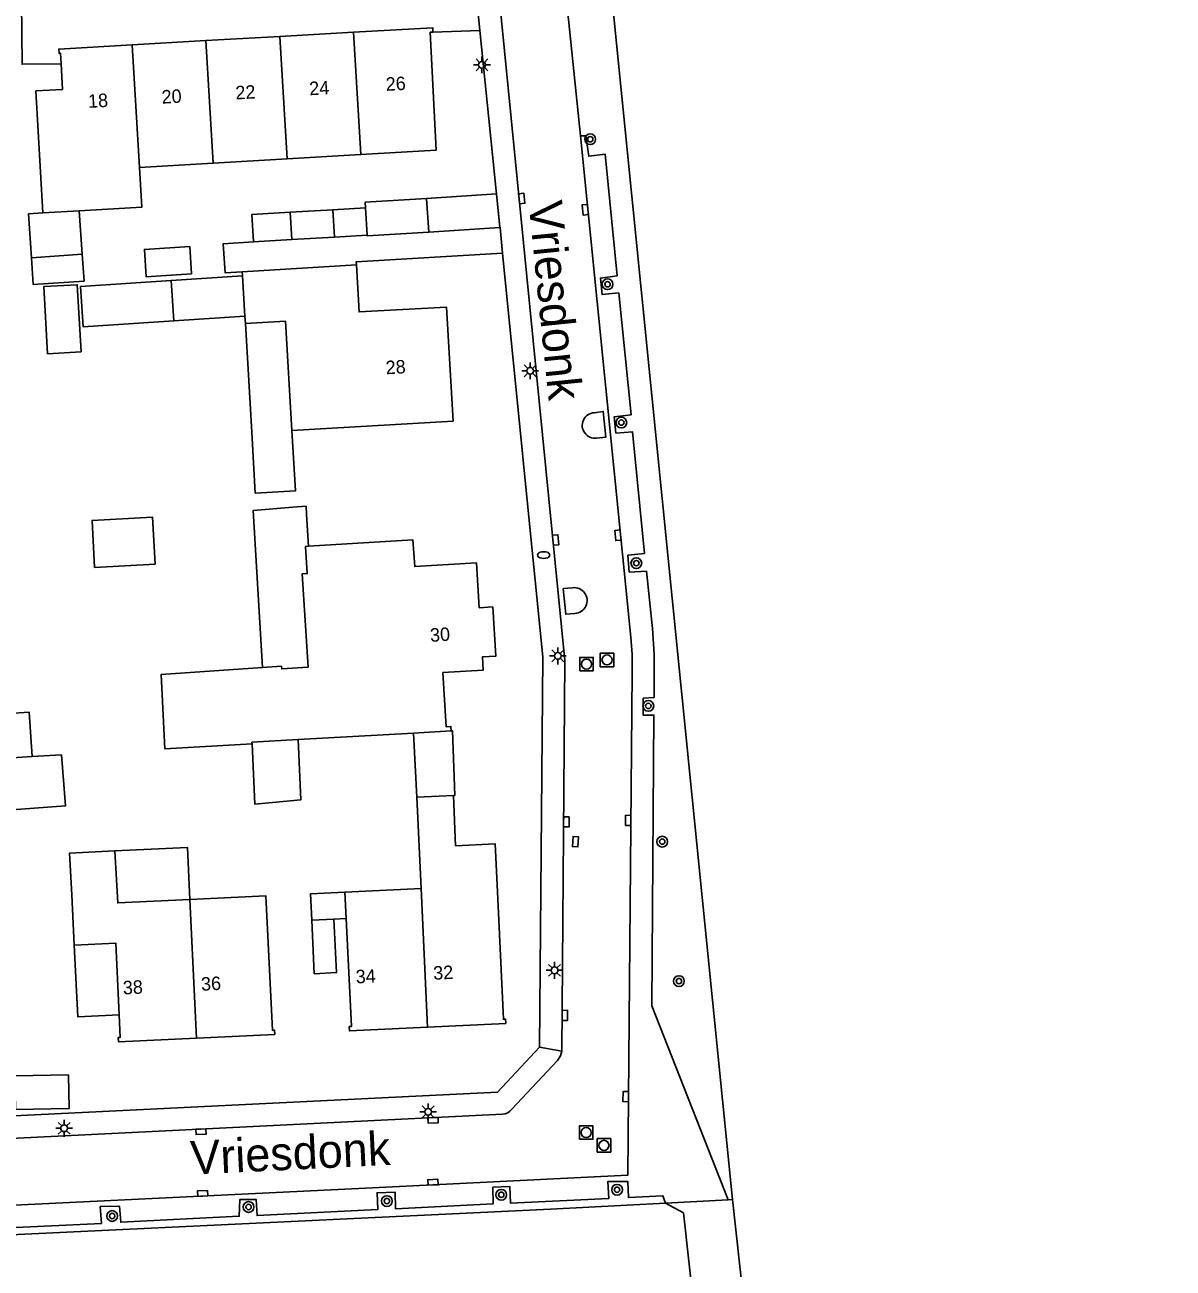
# Model space of a CAD drawing. Extents: x 140000 to 143000, y 403500 to 406000.
# Drawn here: x 140720.3 to 140805.7, y 403899.8 to 403992.2 of the extents above; entities that cross this region are included whole.
import ezdxf

# ---------------------------------------------------------------- set-up
doc = ezdxf.new("R2010")
doc.units = 0
for name, color, linetype in [('gg-afsc-erfafscheiding', 7, 'Continuous'), ('gg-afsc-hekwerk', 7, 'Continuous'), ('gg-anno-huisnummerreeks BGT', 7, 'Continuous'), ('gg-anno-openbare ruimte label', 7, 'Continuous'), ('gg-bbg-bijgebouw', 7, 'Continuous'), ('gg-bbg-gedigitaliseerde bebouwing', 7, 'Continuous'), ('gg-bbg-gedigitaliseerde bijgebouw', 7, 'Continuous'), ('gg-bbg-hoofdgebouw', 7, 'Continuous'), ('gg-bbg-luifel en loopbrug', 7, 'Continuous'), ('gg-bbg-overig bouwwerk', 7, 'Continuous'), ('gg-bbg-tussenscheiding', 7, 'Continuous'), ('gg-knt-bronhoudergrens', 7, 'Continuous'), ('gg-knt-verharding', 7, 'Continuous'), ('gg-knt-verharding nz', 7, 'Continuous'), ('gt-grn-weggrens', 7, 'Continuous'), ('gt-symb-boom', 7, 'Continuous'), ('gt-symb-brandkraan', 7, 'Continuous'), ('gt-symb-kolk', 7, 'Continuous'), ('gt-symb-lichtmast', 7, 'Continuous'), ('gt-symb-rioolschacht', 7, 'Continuous')]:
    doc.layers.add(name, color=color, linetype=linetype)

# ---------------------------------------------------------------- blocks, each defined once
blk = doc.blocks.new('gt0-LMAST')
at = {"layer": 'gt-symb-lichtmast'}
for p, q in [((-0.182, 0.173), (-0.447, 0.438)), ((-0.005, 0.246), (-0.005, 0.621)), ((0.172, 0.173), (0.437, 0.438)), ((-0.255, -0.004), (-0.63, -0.004)), ((-0.182, -0.181), (-0.447, -0.446)), ((-0.005, -0.254), (-0.005, -0.629)), ((0.437, -0.446), (0.172, -0.181)), ((0.245, -0.004), (0.62, -0.004))]:
    blk.add_line(p, q, dxfattribs=at)
blk.add_circle((-0.005, -0.004), 0.25, dxfattribs=at)
blk = doc.blocks.new('gt0-KOLK')
at = {"layer": 'gt-symb-kolk'}
blk.add_lwpolyline([(0, 0), (0.375, 0), (0.375, 0.4), (-0.375, 0.4), (-0.375, 0), (0, 0)], dxfattribs=at)
blk = doc.blocks.new('gt0-BOOM')
at = {"layer": 'gt-symb-boom'}
for radius in [0.4, 0.2]:
    blk.add_circle((0, 0), radius, dxfattribs=at)
blk = doc.blocks.new('gt0-RS')
at = {"layer": 'gt-symb-rioolschacht'}
blk.add_lwpolyline([(-0.5, -0.5), (0.5, -0.5), (0.5, 0.5), (-0.5, 0.5)], close=True, dxfattribs=at)
blk.add_circle((0, 0), 0.375, dxfattribs=at)
blk = doc.blocks.new('gt0-BR')
at = {"layer": 'gt-symb-brandkraan'}
for centre, radius, start, end in [((-0.244, 0), 0.206, 107.56694, 252.43307), ((0.599, -2.664), 3, 106.89205, 107.56694), ((0, -0.691), 0.938, 73.10799, 106.89205), ((-0.599, -2.664), 3, 72.43309, 73.10799), ((0.244, 0), 0.206, 287.56695, 72.43309), ((0.599, 2.664), 3, 252.43307, 253.10797), ((0, 0.691), 0.938, 253.10797, 286.89206), ((-0.599, 2.664), 3, 286.89206, 287.56695)]:
    blk.add_arc(centre, radius, start, end, dxfattribs=at)

msp = doc.modelspace()

# ---------------------------------------------------------------- linework, layer by layer
at = {"layer": 'gg-afsc-erfafscheiding'}
for p, q in [((140754.146, 403991.809), (140750.649, 403991.693)), ((140754.146, 403991.809), (140755.636, 403977.202)), ((140755.642, 403977.145), (140755.617, 403977.143))]:
    msp.add_line(p, q, dxfattribs=at)
for points in [[(140720.042, 403993.941), (140720.089, 403989.294), (140722.989, 403989.327)], [(140737.312, 403976.082), (140735.057, 403975.947), (140735.186, 403973.786), (140736.468, 403973.863)], [(140755.831, 403975.252), (140744.947, 403974.602), (140744.961, 403974.37)]]:
    msp.add_lwpolyline(points, dxfattribs=at)
at = {"layer": 'gg-afsc-hekwerk'}
for p, q in [((140772.923, 403904.844), (140763.128, 404002.487)), ((140759.387, 403904.142), (140767.953, 403904.586)), ((140767.953, 403904.586), (140772.616, 403904.828)), ((140772.616, 403904.828), (140772.923, 403904.844)), ((140704.351, 403901.52), (140759.387, 403904.142))]:
    msp.add_line(p, q, dxfattribs=at)
at = {"layer": 'gg-bbg-bijgebouw'}
for p, q in [((140745.627, 403978.616), (140745.748, 403976.58)), ((140750.181, 403979.32), (140750.339, 403976.811)), ((140740.042, 403978.287), (140743.212, 403978.474)), ((140743.332, 403976.437), (140743.212, 403978.474)), ((140740.164, 403976.251), (140737.312, 403976.082)), ((140740.164, 403976.251), (140743.332, 403976.437)), ((140731.185, 403973.21), (140731.385, 403970.208)), ((140743.289, 403925.704), (140741.637, 403925.626))]:
    msp.add_line(p, q, dxfattribs=at)
for points in [[(140750.181, 403979.32), (140745.602, 403979.032), (140745.627, 403978.616)], [(140737.312, 403976.082), (140737.192, 403978.119), (140740.042, 403978.287)], [(140745.748, 403976.58), (140745.75, 403976.541), (140750.339, 403976.811)], [(140732.568, 403975.737), (140729.19, 403975.529), (140729.313, 403973.493), (140732.693, 403973.701), (140732.568, 403975.737)], [(140731.185, 403973.21), (140724.448, 403972.761), (140724.648, 403969.759), (140731.385, 403970.208)], [(140724.488, 403967.908), (140721.992, 403967.764), (140721.704, 403972.764), (140724.2, 403972.899), (140724.488, 403967.908)], [(140740.615, 403939.079), (140740.819, 403934.575), (140737.402, 403934.269), (140737.198, 403938.749)], [(140741.637, 403925.626), (140741.826, 403921.651), (140743.478, 403921.73), (140743.289, 403925.704)]]:
    msp.add_lwpolyline(points, dxfattribs=at)
at = {"layer": 'gg-bbg-gedigitaliseerde bebouwing'}
for p, q in [((140720.836, 403937.797), (140723.032, 403937.938)), ((140717.843, 403937.605), (140720.836, 403937.797))]:
    msp.add_line(p, q, dxfattribs=at)
at = {"layer": 'gg-bbg-gedigitaliseerde bijgebouw'}
msp.add_line((140720.79, 403974.898), (140724.564, 403975.179), dxfattribs=at)
msp.add_lwpolyline([(140720.79, 403974.898), (140720.93, 403972.903), (140724.705, 403973.167), (140724.564, 403975.179)], dxfattribs=at)
at = {"layer": 'gg-bbg-hoofdgebouw'}
for p, q in [((140739.258, 403991.364), (140744.749, 403991.678)), ((140733.769, 403991.052), (140728.279, 403990.739)), ((140733.769, 403991.052), (140739.258, 403991.364)), ((140734.315, 403981.929), (140739.805, 403982.253)), ((140739.805, 403982.253), (140745.295, 403982.577)), ((140734.315, 403981.929), (140728.826, 403981.606)), ((140721.638, 403978.237), (140724.349, 403978.392)), ((140744.961, 403974.37), (140736.468, 403973.863)), ((140736.468, 403973.863), (140736.486, 403973.563)), ((140736.486, 403973.563), (140736.665, 403970.56)), ((140736.698, 403970.01), (140736.665, 403970.56)), ((140740.615, 403939.079), (140749.215, 403939.543)), ((140752.184, 403934.901), (140749.441, 403934.771)), ((140749.441, 403934.771), (140749.763, 403927.983)), ((140749.763, 403927.983), (140744.109, 403927.715)), ((140744.109, 403927.715), (140744.203, 403925.747))]:
    msp.add_line(p, q, dxfattribs=at)
for points in [[(140744.749, 403991.678), (140750.631, 403992.013), (140750.649, 403991.693)], [(140745.295, 403982.577), (140750.891, 403982.907), (140750.449, 403991.682), (140750.649, 403991.693)], [(140722.989, 403989.327), (140722.944, 403990.114), (140722.844, 403990.109), (140722.826, 403990.428), (140728.279, 403990.739)], [(140722.989, 403989.327), (140723.098, 403987.42), (140721.121, 403987.307), (140721.638, 403978.237)], [(140724.349, 403978.392), (140728.994, 403978.657), (140728.826, 403981.606)], [(140740.168, 403962.062), (140752.144, 403962.759), (140751.658, 403971.237), (140745.159, 403970.869), (140744.961, 403974.37)], [(140736.698, 403970.01), (140739.683, 403970.188), (140740.168, 403962.062)], [(140752.003, 403939.707), (140751.983, 403940.046), (140751.633, 403940.025), (140751.389, 403944.042), (140754.393, 403944.234), (140754.331, 403945.21), (140755.316, 403945.269), (140755.092, 403948.935), (140754.096, 403948.874), (140753.883, 403952.199), (140749.302, 403951.933), (140749.161, 403953.914), (140741.4, 403953.452)], [(140741.4, 403953.452), (140741.175, 403953.438), (140741.305, 403951.408), (140740.926, 403951.384), (140741.369, 403944.448), (140739.403, 403944.322), (140739.391, 403944.514), (140737.974, 403944.423)], [(140737.974, 403944.423), (140730.449, 403943.918), (140730.714, 403938.376), (140737.198, 403938.749)], [(140749.215, 403939.543), (140750.007, 403939.586), (140752.003, 403939.707)], [(140723.032, 403937.938), (140723.313, 403934.132), (140716.98, 403933.664), (140718.047, 403919.203), (140716.999, 403919.131), (140717.005, 403919.051), (140716.127, 403918.09), (140713.064, 403917.885), (140712.066, 403918.72), (140712.062, 403918.79), (140711.024, 403918.718), (140710.484, 403926.533), (140705.967, 403926.221), (140705.445, 403933.211), (140709.902, 403933.544)], [(140750.253, 403917.675), (140756.066, 403917.951), (140756.051, 403918.271), (140755.891, 403918.263), (140755.416, 403928.252), (140755.271, 403931.316), (140752.335, 403931.164), (140752.184, 403934.901)], [(140723.969, 403923.777), (140723.791, 403927.519), (140723.626, 403930.617), (140726.993, 403930.781)], [(140732.578, 403927.169), (140727.213, 403926.915), (140726.993, 403930.781)], [(140733.068, 403916.861), (140738.881, 403917.137), (140738.866, 403917.457), (140738.706, 403917.449), (140738.231, 403927.438), (140732.578, 403927.169)], [(140750.253, 403917.675), (140744.439, 403917.399), (140744.424, 403917.718), (140744.584, 403917.726), (140744.203, 403925.747)], [(140723.969, 403923.777), (140727.066, 403923.924), (140727.319, 403918.602)], [(140727.319, 403918.602), (140727.399, 403916.912), (140727.239, 403916.904), (140727.254, 403916.585), (140733.068, 403916.861)]]:
    msp.add_lwpolyline(points, dxfattribs=at)
at = {"layer": 'gg-bbg-luifel en loopbrug'}
for p, q in [((140750.181, 403979.32), (140755.372, 403979.647)), ((140755.372, 403979.647), (140755.617, 403977.143)), ((140745.627, 403978.616), (140743.212, 403978.474)), ((140720.561, 403978.161), (140721.638, 403978.237)), ((140720.561, 403978.161), (140720.79, 403974.898)), ((140724.349, 403978.392), (140724.564, 403975.179)), ((140755.617, 403977.143), (140750.339, 403976.811)), ((140745.748, 403976.58), (140743.332, 403976.437)), ((140736.486, 403973.563), (140731.185, 403973.21)), ((140736.665, 403970.56), (140731.385, 403970.208)), ((140749.441, 403934.771), (140749.215, 403939.543)), ((140744.203, 403925.747), (140743.289, 403925.704))]:
    msp.add_line(p, q, dxfattribs=at)
for points in [[(140736.698, 403970.01), (140737.17, 403961.928), (140737.433, 403957.397), (140740.429, 403957.571), (140740.168, 403962.062)], [(140741.4, 403953.452), (140741.254, 403955.811), (140741.216, 403956.419), (140740.218, 403956.357), (140737.27, 403956.093), (140737.974, 403944.423)], [(140725.489, 403951.872), (140729.982, 403952.12), (140729.789, 403955.615), (140725.296, 403955.366), (140725.489, 403951.872)], [(140717.637, 403940.917), (140720.631, 403941.103), (140720.836, 403937.797)], [(140752.003, 403939.707), (140752.11, 403939.714), (140752.274, 403934.905), (140752.184, 403934.901)], [(140732.578, 403927.169), (140732.394, 403931.038), (140726.993, 403930.781)], [(140744.109, 403927.715), (140741.544, 403927.593), (140741.637, 403925.626)], [(140723.969, 403923.777), (140724.236, 403918.448), (140727.319, 403918.602)]]:
    msp.add_lwpolyline(points, dxfattribs=at)
at = {"layer": 'gg-bbg-overig bouwwerk'}
msp.add_lwpolyline([(140723.557, 403914.133), (140719.558, 403914.055), (140719.607, 403911.555), (140723.606, 403911.634), (140723.557, 403914.133)], dxfattribs=at)
at = {"layer": 'gg-bbg-tussenscheiding'}
for p, q in [((140744.749, 403991.678), (140745.295, 403982.577)), ((140728.826, 403981.606), (140728.279, 403990.739)), ((140733.769, 403991.052), (140734.315, 403981.929)), ((140739.805, 403982.253), (140739.258, 403991.364)), ((140740.164, 403976.251), (140740.042, 403978.287)), ((140750.253, 403917.675), (140749.763, 403927.983)), ((140733.068, 403916.861), (140732.578, 403927.169))]:
    msp.add_line(p, q, dxfattribs=at)
msp.add_lwpolyline([(140740.615, 403939.079), (140737.192, 403938.87), (140737.198, 403938.749)], dxfattribs=at)
at = {"layer": 'gg-knt-bronhoudergrens'}
msp.add_lwpolyline([(140737.782, 403557.607), (140777.125, 403592.925), (140783.951, 403598.957), (140786.174, 403601.021), (140796.787, 403608.899), (140796.53, 403609.786), (140798.001, 403611.022), (140797.785, 403611.755), (140798.467, 403612.342), (140798.34, 403613.437), (140799.467, 403614.279), (140799.34, 403615.247), (140800.055, 403615.993), (140799.991, 403618.501), (140800.737, 403618.613), (140769.291, 403903.856), (140767.953, 403904.586)], dxfattribs=at)
at = {"layer": 'gg-knt-verharding'}
for p, q in [((140759.692, 404002.802), (140761.63, 403983.972)), ((140761.63, 403983.972), (140765.372, 403946.684)), ((140755.636, 403977.202), (140755.642, 403977.145)), ((140755.642, 403977.145), (140755.831, 403975.252)), ((140715.366, 403909.208), (140755.823, 403911.204)), ((140772.923, 403904.844), (140805.698, 403610.636))]:
    msp.add_line(p, q, dxfattribs=at)
for points in [[(140760.241, 403915.897), (140760.464, 403944.956), (140755.493, 403995.087), (140751.787, 403998.705)], [(140751.034, 403997.096), (140753.911, 403994.112), (140754.146, 403991.809)], [(140761.63, 403983.972), (140762.025, 403983.969), (140762.234, 403982.456), (140763.449, 403982.609), (140764.349, 403973.554), (140763.11, 403973.394), (140763.23, 403972.159), (140764.469, 403972.287), (140765.384, 403963.232), (140764.129, 403963.075), (140764.264, 403961.857), (140765.485, 403961.96), (140766.383, 403952.909), (140765.14, 403952.772), (140765.248, 403951.519), (140766.53, 403951.583), (140766.989, 403947.321), (140767.105, 403945.43), (140767.093, 403942.198), (140766.294, 403942.143), (140766.278, 403940.891), (140767.09, 403940.892), (140766.924, 403919.263), (140772.616, 403904.828)], [(140755.831, 403975.252), (140758.82, 403945.183), (140758.57, 403916.178)], [(140762.633, 403963.38), (140763.312, 403963.47), (140763.501, 403961.556), (140762.817, 403961.482)], [(140761.023, 403950.358), (140760.336, 403950.29), (140760.527, 403948.384), (140761.208, 403948.442)], [(140758.57, 403916.178), (140755.461, 403912.836), (140715.406, 403910.882)], [(140756.519, 403911.564), (140759.92, 403915.206), (140760.134, 403915.554), (140760.241, 403915.897)], [(140767.953, 403904.586), (140767.751, 403905.13), (140765.187, 403905.002), (140765.136, 403906.205), (140763.66, 403906.196), (140763.73, 403904.932), (140756.411, 403904.591), (140756.371, 403905.817), (140755.111, 403905.762), (140755.128, 403904.541), (140747.876, 403904.152), (140747.844, 403905.397), (140746.498, 403905.358), (140746.557, 403904.101), (140737.567, 403903.657), (140737.496, 403904.868), (140736.281, 403904.847), (140736.25, 403903.61), (140727.433, 403903.166), (140727.331, 403904.366), (140725.903, 403904.324), (140725.994, 403903.077), (140717.493, 403902.674)]]:
    msp.add_lwpolyline(points, dxfattribs=at)
for centre, radius, start, end in [((140762.709, 403962.429), 0.954, 94.58806, 276.48632), ((140761.153, 403949.404), 0.963, 273.24828, 97.78195), ((140755.766, 403912.167), 0.964, 273.37578, 321.32397)]:
    msp.add_arc(centre, radius, start, end, dxfattribs=at)
at = {"layer": 'gg-knt-verharding nz'}
msp.add_lwpolyline([(140709.275, 403903.941), (140746.153, 403905.714), (140765.135, 403906.66), (140765.467, 403944.075)], dxfattribs=at)
msp.add_arc((140745.88, 403944.668), 19.596, 358.26586, 5.90486, dxfattribs=at)
at = {"layer": 'gt-grn-weggrens'}
msp.add_line((140758.57, 403916.178), (140760.241, 403915.897), dxfattribs=at)

# ---------------------------------------------------------------- block references
at = {"layer": 'gt-symb-boom'}
for p in [(140762.346, 403983.72), (140763.635, 403972.931), (140764.661, 403962.642), (140765.776, 403952.186), (140766.668, 403941.566), (140767.706, 403931.474), (140768.945, 403921.099), (140755.732, 403905.207), (140764.343, 403905.582), (140736.941, 403904.298), (140747.225, 403904.74), (140726.795, 403903.628)]:
    msp.add_blockref('gt0-BOOM', p, dxfattribs=at)
at = {"layer": 'gt-symb-brandkraan'}
msp.add_blockref('gt0-BR', (140758.887, 403952.788), dxfattribs=at)
at = {"layer": 'gt-symb-kolk'}
for p, rotation in [((140757.06, 403979.285), -84.33357256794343), ((140762.18, 403978.494), 95.73066621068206), ((140764.61, 403954.281), 95.73066621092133), ((140759.578, 403953.892), -84.33357256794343), ((140760.372, 403932.941), -90.43576231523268), ((140765.369, 403933.053), 89.4916141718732), ((140761.051, 403931.483), -93.49629903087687), ((140760.261, 403918.553), -90.43576231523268), ((140765.187, 403912.507), 89.4916141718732), ((140750.656, 403910.949), -177.1742685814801), ((140733.391, 403910.097), -177.1742685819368), ((140733.529, 403905.107), 2.7527954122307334), ((140750.662, 403905.939), 2.849912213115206)]:
    msp.add_blockref('gt0-KOLK', p, dxfattribs=dict(at, rotation=rotation))
at = {"layer": 'gt-symb-lichtmast'}
for p in [(140754.301, 403989.258), (140757.89, 403966.502), (140759.939, 403945.29), (140759.702, 403921.907), (140750.301, 403911.378), (140723.222, 403910.156)]:
    msp.add_blockref('gt0-LMAST', p, dxfattribs=at)
at = {"layer": 'gt-symb-rioolschacht'}
for p in [(140763.597, 403944.988), (140762.073, 403944.68), (140762.049, 403909.833), (140763.37, 403908.883)]:
    msp.add_blockref('gt0-RS', p, dxfattribs=at)

# ---------------------------------------------------------------- texts
at = {"layer": 'gg-anno-huisnummerreeks BGT'}
for s, rotation, p in [('24', 3.2, (140741.479, 403986.987)), ('26', 3.2, (140747.165, 403987.312)), ('18', 3.2, (140725.028, 403986.048)), ('20', 3.2, (140730.499, 403986.361)), ('22', 3.2, (140735.989, 403986.673)), ('28', 3.2, (140747.16, 403966.233)), ('30', 3.5, (140750.464, 403946.333)), ('32', 2.7, (140750.693, 403921.2)), ('36', 2.7, (140733.427, 403920.382)), ('34', 2.7, (140744.93, 403920.927)), ('38', 2.7, (140727.611, 403920.106))]:
    msp.add_text(s, height=1, rotation=rotation, dxfattribs=at).set_placement(p)
at = {"layer": 'gg-anno-openbare ruimte label'}
for rotation, p in [(275.8, (140757.757, 403979.01)), (2.8, (140732.669, 403906.708))]:
    msp.add_text('Vriesdonk', height=2.5, rotation=rotation, dxfattribs=at).set_placement(p)

doc.saveas('drawing.dxf')
